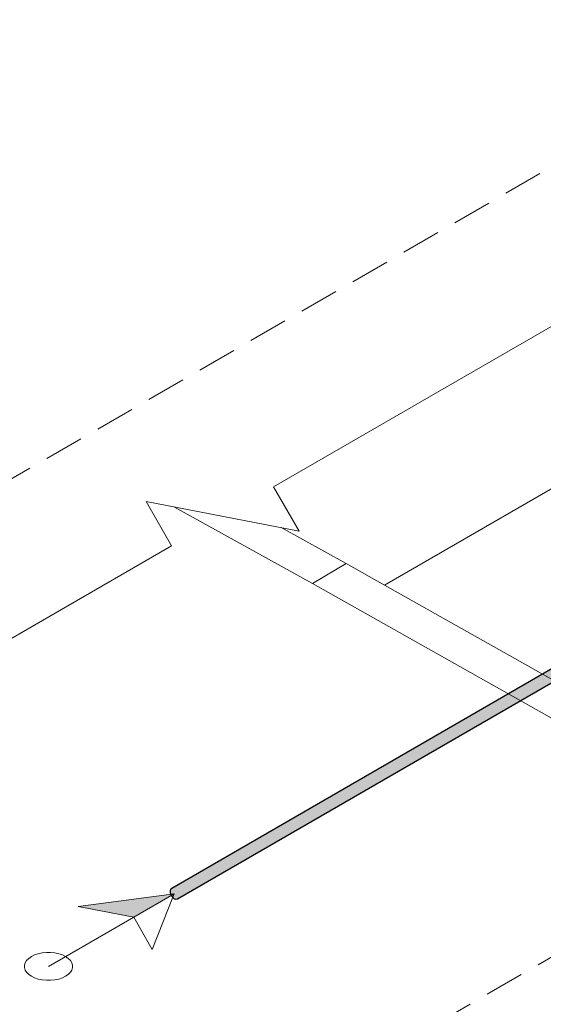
# Model space of a CAD drawing. Header units: millimetres. Extents: x 567 to 934, y -1 to 364.
# Tile 526 of 656: x 728.8 to 731.46, y 64.68 to 69.7. Entities that reach past the tile are written whole.
import ezdxf

# ---------------------------------------------------------------- set-up
doc = ezdxf.new("R2010")
doc.units = ezdxf.units.MM
doc.header["$MEASUREMENT"] = 0
doc.linetypes.add('JIS_02_2.0', pattern=[0.3, 0.2, -0.1])
doc.layers.get('0').update_dxf_attribs({"lineweight": 18})
for name, color, linetype, lineweight in [('A-DETL-MEDM', 7, 'Continuous', 25), ('AL-Condutos', 3, 'Continuous', 25), ('ARQ-ALV-REB', 7, 'Continuous', 18), ('DI-Área do detalhe', 10, 'JIS_02_2.0', 0), ('Simbolos', 14, 'Continuous', 20)]:
    doc.layers.add(name, color=color, linetype=linetype, lineweight=lineweight)

msp = doc.modelspace()

# ---------------------------------------------------------------- hatches: boundary and pattern name
at = {"layer": 'AL-Condutos', "linetype": 'Continuous'}
for points in [[(729.5798, 65.2726), (734.0754, 67.8682), (729.5716, 65.2731), (729.5627, 65.2606), (729.5682, 65.2381), (729.5843, 65.2205), (729.6004, 65.2195), (734.096, 67.8151), (729.6049, 65.2259), (734.1005, 67.8215), (729.6058, 65.2357), (734.1015, 67.8313), (734.0987, 67.8428), (734.0844, 67.863)], [(734.0844, 67.863), (734.0754, 67.8682), (729.5798, 65.2726)], [(729.5716, 65.2731), (734.0442, 67.8501), (734.0474, 67.8572)], [(734.096, 67.8151), (734.1005, 67.8215), (729.6049, 65.2259)], [(734.1005, 67.8215), (734.1015, 67.8313), (729.6058, 65.2357)]]:
    msp.add_hatch(color=91, dxfattribs=at).paths.add_polyline_path(points)
at = {"layer": 'Simbolos', "linetype": 'Continuous'}
msp.add_hatch(color=5, dxfattribs=at).paths.add_polyline_path([(729.5843, 65.2455), (729.0944, 65.1807), (729.3776, 65.1262)])

# ---------------------------------------------------------------- linework, layer by layer
msp.add_lwpolyline([(728.8568, 64.8255), (728.8732, 64.8176), (728.8918, 64.8114), (728.912, 64.8072), (728.9331, 64.805), (728.9545, 64.805), (728.9757, 64.8072), (728.9958, 64.8114), (729.0144, 64.8176), (729.0308, 64.8255), (729.0446, 64.835), (729.0553, 64.8458), (729.0627, 64.8574), (729.0664, 64.8696), (729.0664, 64.882), (729.0627, 64.8942), (729.0553, 64.9058), (729.0446, 64.9165), (729.0308, 64.926), (729.0144, 64.934), (728.9958, 64.9402), (728.9757, 64.9444), (728.9545, 64.9465), (728.9331, 64.9465), (728.912, 64.9444), (728.8918, 64.9402), (728.8732, 64.934), (728.8568, 64.926), (728.843, 64.9165), (728.8323, 64.9058), (728.825, 64.8942), (728.8212, 64.882), (728.8212, 64.8696), (728.825, 64.8574), (728.8323, 64.8458), (728.843, 64.835), (728.8568, 64.8255)])
at = {"layer": 'A-DETL-MEDM', "color": 8, "lineweight": 5}
for p, q in [((730.0905, 67.3171), (733.2948, 69.1671)), ((730.2204, 67.0921), (730.0905, 67.3171)), ((729.5709, 67.0171), (729.441, 67.2421)), ((729.441, 67.2421), (730.2204, 67.0921)), ((727.3454, 65.7322), (729.5709, 67.0171))]:
    msp.add_line(p, q, dxfattribs=at)
at = {"layer": 'AL-Condutos'}
for p, q in [((734.0474, 67.8572), (729.5716, 65.2731)), ((729.6004, 65.2195), (734.096, 67.8151)), ((729.5655, 65.2689), (729.5627, 65.2606)), ((729.5627, 65.2606), (729.5637, 65.2497)), ((729.5716, 65.2731), (729.5655, 65.2689)), ((729.5637, 65.2497), (729.5682, 65.2381)), ((729.5682, 65.2381), (729.5755, 65.2278)), ((729.5755, 65.2278), (729.5843, 65.2205)), ((729.5843, 65.2205), (729.5931, 65.2176)), ((729.5931, 65.2176), (729.6004, 65.2195))]:
    msp.add_line(p, q, dxfattribs=at)
at = {"layer": 'ARQ-ALV-REB', "color": 8, "lineweight": 5}
for p, q in [((730.6552, 66.8163), (733.1904, 68.28)), ((730.2888, 66.825), (729.5855, 67.2143)), ((730.4591, 66.9267), (730.1281, 67.1099)), ((730.2888, 66.825), (730.4591, 66.9267)), ((730.6552, 66.8163), (730.4591, 66.9267)), ((732.572, 65.5393), (730.2888, 66.825)), ((732.7452, 65.6393), (730.6552, 66.8163))]:
    msp.add_line(p, q, dxfattribs=at)
at = {"layer": 'DI-Área do detalhe'}
msp.add_lwpolyline([(725.5576, 65.5114), (732.804, 69.6951), (736.287, 67.6842), (729.0407, 63.5005), (725.5576, 65.5114)], dxfattribs=at)
at = {"layer": 'Simbolos'}
for p, q in [((729.5843, 65.2455), (729.0944, 65.1807)), ((729.5843, 65.2455), (729.3776, 65.1262)), ((729.5843, 65.2455), (729.472, 64.9627)), ((729.0944, 65.1807), (729.3776, 65.1262)), ((729.3776, 65.1262), (728.9438, 64.8758)), ((729.472, 64.9627), (729.3776, 65.1262))]:
    msp.add_line(p, q, dxfattribs=at)

doc.saveas('drawing.dxf')
